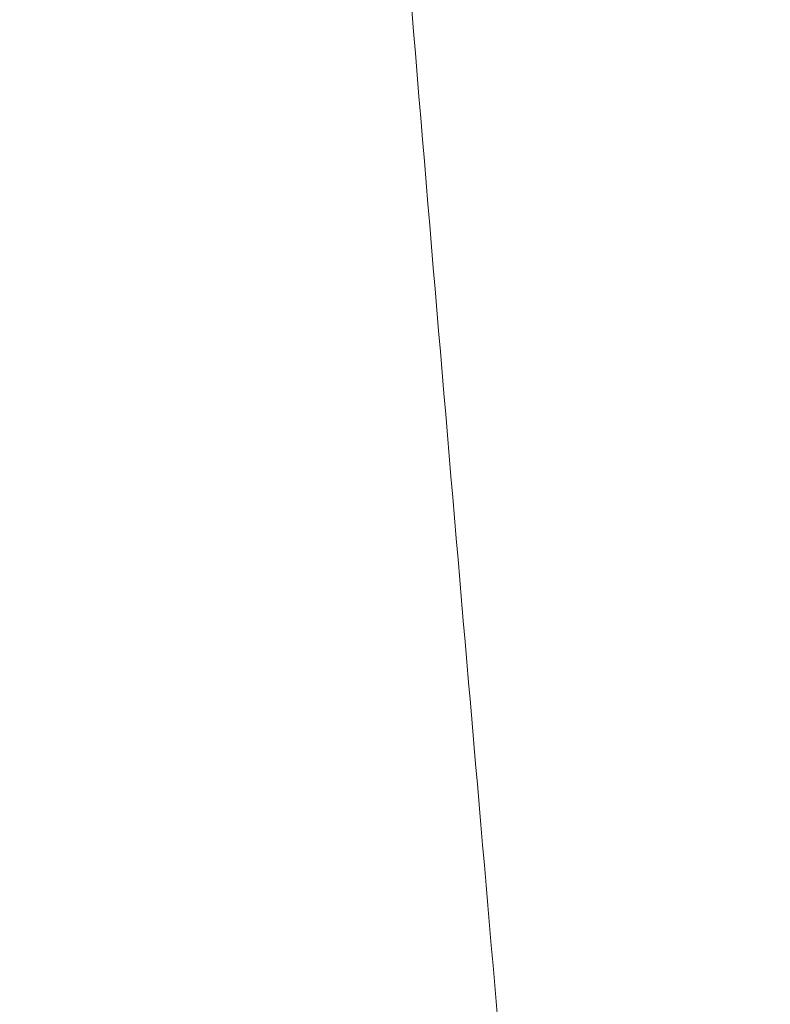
# Model space of a CAD drawing. Header units: inches. Extents: x 1 to 109, y 1 to 85.
# Tile 487 of 656: x 88.45729 to 88.45907, y 24.36905 to 24.37139. Entities that reach past the tile are written whole.
import ezdxf

# ---------------------------------------------------------------- set-up
doc = ezdxf.new("R2010")
doc.units = ezdxf.units.IN
doc.header["$MEASUREMENT"] = 0

msp = doc.modelspace()

# ---------------------------------------------------------------- linework, layer by layer
at = {"color": 7, "linetype": 'Continuous', "lineweight": 15, "ltscale": 5}
for points, knots in [([(88.4641548, 24.4341884), (88.4640653, 24.4323244), (88.4638847, 24.4285655), (88.4635992, 24.4229141), (88.463302, 24.4172427), (88.4629941, 24.4115979), (88.462678, 24.4060278), (88.4623623, 24.4006851), (88.4620498, 24.3956052), (88.461743, 24.3908153), (88.461438, 24.3862509), (88.461137, 24.3819437), (88.4608364, 24.377841), (88.4605386, 24.3739864), (88.4602465, 24.3704217), (88.4599665, 24.3672328), (88.4597012, 24.3643985), (88.4594235, 24.3619036), (88.4591387, 24.3597911), (88.4588484, 24.3580627), (88.4585552, 24.3567185), (88.4582554, 24.355744), (88.4579511, 24.3551535), (88.4576382, 24.3549517), (88.4573193, 24.35517), (88.4569968, 24.3558337), (88.4566797, 24.3569277), (88.4563705, 24.358434), (88.4560716, 24.3603286), (88.4557899, 24.3625404), (88.4555268, 24.3650231), (88.4552754, 24.3677586), (88.4550096, 24.3708143), (88.4547332, 24.3742055), (88.4544407, 24.3779971), (88.4541338, 24.3821928), (88.4538141, 24.386787), (88.4534901, 24.3916663), (88.4531646, 24.3967923), (88.4528403, 24.4021218), (88.4525259, 24.4075054), (88.4522236, 24.4128874), (88.4519351, 24.4182184), (88.4516564, 24.4235658), (88.4513883, 24.4288909), (88.4512183, 24.4324318), (88.451134, 24.4341884)], [0, 0, 0, 0, 0.0224789, 0.0453313, 0.0685062, 0.0919475, 0.1155952, 0.1393856, 0.1618887, 0.1844038, 0.2068744, 0.2292447, 0.2514602, 0.2747945, 0.2978377, 0.320536, 0.3429176, 0.3655625, 0.3885596, 0.4105181, 0.432694, 0.4550359, 0.4774899, 0.5000003, 0.523873, 0.5476785, 0.5713505, 0.5948251, 0.6180416, 0.6409433, 0.662202, 0.6833271, 0.7047784, 0.7265313, 0.74854, 0.7721069, 0.7958441, 0.8196866, 0.8435676, 0.8674198, 0.891176, 0.9134288, 0.9354857, 0.9572967, 0.9788157, 1, 1, 1, 1]), ([(88.4674101, 24.4341884), (88.4673205, 24.4323244), (88.4671399, 24.4285655), (88.4668544, 24.4229141), (88.4665572, 24.4172427), (88.4662493, 24.4115979), (88.4659332, 24.4060278), (88.4656175, 24.4006851), (88.465305, 24.3956052), (88.4649982, 24.3908153), (88.4646932, 24.3862509), (88.4643922, 24.3819437), (88.4640916, 24.377841), (88.4637938, 24.3739864), (88.4635017, 24.3704217), (88.4632217, 24.3672328), (88.4629564, 24.3643985), (88.4626787, 24.3619036), (88.4623939, 24.3597911), (88.4621036, 24.3580627), (88.4618105, 24.3567185), (88.4615106, 24.355744), (88.4612063, 24.3551535), (88.4608934, 24.3549517), (88.4605745, 24.35517), (88.460252, 24.3558337), (88.459935, 24.3569277), (88.4596258, 24.358434), (88.4593268, 24.3603286), (88.4590451, 24.3625404), (88.458782, 24.3650231), (88.4585306, 24.3677586), (88.4582648, 24.3708143), (88.4579884, 24.3742055), (88.457696, 24.3779971), (88.457389, 24.3821928), (88.4570693, 24.386787), (88.4567453, 24.3916663), (88.4564198, 24.3967923), (88.4560955, 24.4021218), (88.4557811, 24.4075054), (88.4554788, 24.4128874), (88.4551903, 24.4182184), (88.4549116, 24.4235658), (88.4546435, 24.4288909), (88.4544735, 24.4324318), (88.4543892, 24.4341884)], [0, 0, 0, 0, 0.022479, 0.045331, 0.068506, 0.091948, 0.115595, 0.139386, 0.161889, 0.184404, 0.206874, 0.229245, 0.25146, 0.274794, 0.297838, 0.320536, 0.342918, 0.365562, 0.38856, 0.410518, 0.432694, 0.455036, 0.47749, 0.5, 0.523873, 0.547679, 0.571351, 0.594825, 0.618042, 0.640943, 0.662202, 0.683327, 0.704778, 0.726531, 0.74854, 0.772107, 0.795844, 0.819687, 0.843568, 0.86742, 0.891176, 0.913429, 0.935486, 0.957297, 0.978816, 1, 1, 1, 1])]:
    msp.add_open_spline(points, degree=3, knots=knots, dxfattribs=at)

doc.saveas('drawing.dxf')
